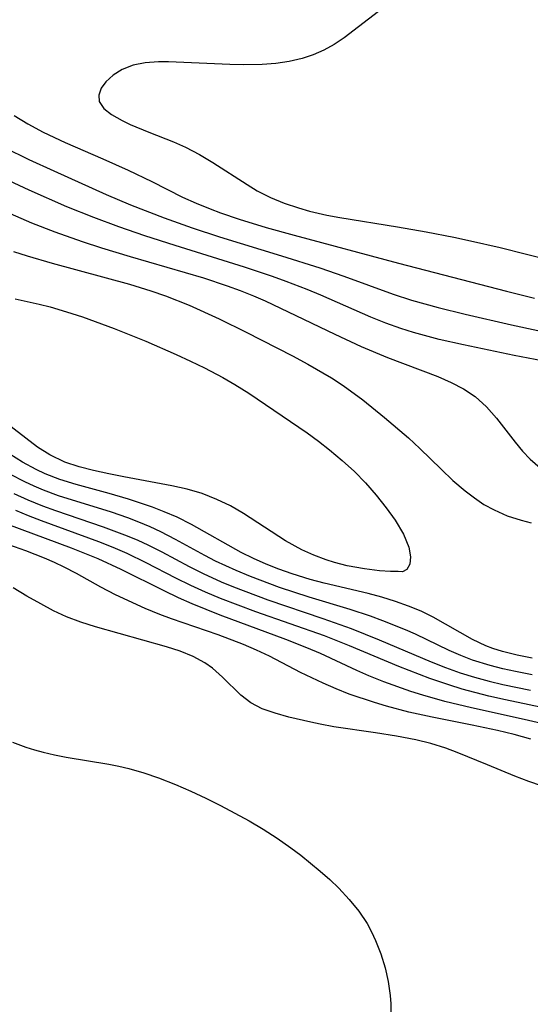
# Model space of a CAD drawing. Header units: metres. Extents: x 1073367 to 1082519, y 1569854 to 1574957.
# Tile 942 of 1056: x 1079216 to 1079273, y 1573324 to 1573434. Entities that reach past the tile are written whole.
import ezdxf

# ---------------------------------------------------------------- set-up
doc = ezdxf.new("R2010")
doc.units = ezdxf.units.M
doc.layers.add('CGG_CurvaNivelLidar_v1', color=253, linetype='Continuous', lineweight=30)

msp = doc.modelspace()

# ---------------------------------------------------------------- linework, layer by layer
at = {"layer": 'CGG_CurvaNivelLidar_v1'}
for p, q in [((1079256.7865, 1573435.1076, 72.5), (1079252.4466, 1573431.7975, 72.5)), ((1079251.3139, 1573431.0527, 72.5), (1079250.1765, 1573430.4322, 72.5)), ((1079252.4466, 1573431.7975, 72.5), (1079251.3139, 1573431.0527, 72.5)), ((1079248.9887, 1573429.9117, 72.5), (1079247.755, 1573429.4986, 72.5)), ((1079250.1765, 1573430.4322, 72.5), (1079248.9887, 1573429.9117, 72.5)), ((1079228.8445, 1573428.7419, 72.5), (1079227.6392, 1573428.2737, 72.5)), ((1079230.2175, 1573429.0154, 72.5), (1079228.8445, 1573428.7419, 72.5)), ((1079231.7073, 1573429.1225, 72.5), (1079230.2175, 1573429.0154, 72.5)), ((1079232.8193, 1573429.1245, 72.5), (1079231.7073, 1573429.1225, 72.5)), ((1079239.6664, 1573428.8092, 72.5), (1079232.8193, 1573429.1245, 72.5)), ((1079241.2188, 1573428.7828, 72.5), (1079239.6664, 1573428.8092, 72.5)), ((1079243.2892, 1573428.8308, 72.5), (1079241.2188, 1573428.7828, 72.5)), ((1079244.8129, 1573428.9508, 72.5), (1079243.2892, 1573428.8308, 72.5)), ((1079246.3052, 1573429.1646, 72.5), (1079244.8129, 1573428.9508, 72.5)), ((1079247.755, 1573429.4986, 72.5), (1079246.3052, 1573429.1646, 72.5)), ((1079226.6128, 1573427.6456, 72.5), (1079225.8005, 1573426.9058, 72.5)), ((1079227.6392, 1573428.2737, 72.5), (1079226.6128, 1573427.6456, 72.5)), ((1079225.8005, 1573426.9058, 72.5), (1079225.2833, 1573426.1665, 72.5)), ((1079225.2833, 1573426.1665, 72.5), (1079225.0248, 1573425.4134, 72.5)), ((1079225.0248, 1573425.4134, 72.5), (1079225.0749, 1573424.6901, 72.5)), ((1079225.0749, 1573424.6901, 72.5), (1079225.5741, 1573423.919, 72.5)), ((1079215.5543, 1573423.1404, 72), (1079217.0988, 1573422.2007, 72)), ((1079225.5741, 1573423.919, 72.5), (1079226.4567, 1573423.2195, 72.5)), ((1079226.4567, 1573423.2195, 72.5), (1079227.6144, 1573422.5636, 72.5)), ((1079217.0988, 1573422.2007, 72), (1079218.811, 1573421.2746, 72)), ((1079227.6144, 1573422.5636, 72.5), (1079228.5108, 1573422.1328, 72.5)), ((1079228.5108, 1573422.1328, 72.5), (1079230.6101, 1573421.2532, 72.5)), ((1079218.811, 1573421.2746, 72), (1079221.2482, 1573420.1147, 72)), ((1079230.6101, 1573421.2532, 72.5), (1079233.352, 1573420.1843, 72.5)), ((1079221.2482, 1573420.1147, 72), (1079225.4714, 1573418.2734, 72)), ((1079233.352, 1573420.1843, 72.5), (1079234.7278, 1573419.5734, 72.5)), ((1079214.4947, 1573419.5306, 71.5), (1079217.191, 1573418.2223, 71.5)), ((1079234.7278, 1573419.5734, 72.5), (1079236.2707, 1573418.7593, 72.5)), ((1079236.2707, 1573418.7593, 72.5), (1079237.7804, 1573417.8588, 72.5)), ((1079217.191, 1573418.2223, 71.5), (1079219.9798, 1573416.9378, 71.5)), ((1079225.4714, 1573418.2734, 72), (1079228.2987, 1573417.0027, 72)), ((1079237.7804, 1573417.8588, 72.5), (1079241.5861, 1573415.3933, 72.5)), ((1079219.9798, 1573416.9378, 71.5), (1079225.8408, 1573414.3058, 71.5)), ((1079228.2987, 1573417.0027, 72), (1079230.9386, 1573415.7456, 72)), ((1079217.2397, 1573414.7722, 71), (1079213.8548, 1573416.338, 71)), ((1079230.9386, 1573415.7456, 72), (1079234.3926, 1573414.0076, 72)), ((1079241.5861, 1573415.3933, 72.5), (1079242.7279, 1573414.6997, 72.5)), ((1079221.4333, 1573412.9327, 71), (1079217.2397, 1573414.7722, 71)), ((1079225.8408, 1573414.3058, 71.5), (1079228.56, 1573413.1512, 71.5)), ((1079242.7279, 1573414.6997, 72.5), (1079244.2022, 1573413.957, 72.5)), ((1079228.56, 1573413.1512, 71.5), (1079232.3423, 1573411.6792, 71.5)), ((1079234.3926, 1573414.0076, 72), (1079235.9131, 1573413.318, 72)), ((1079235.9131, 1573413.318, 72), (1079237.4629, 1573412.6829, 72)), ((1079244.2022, 1573413.957, 72.5), (1079245.7517, 1573413.3245, 72.5)), ((1079245.7517, 1573413.3245, 72.5), (1079247.359, 1573412.7857, 72.5)), ((1079215.1185, 1573412.1563, 70.5), (1079217.4779, 1573411.1403, 70.5)), ((1079224.4549, 1573411.7078, 71), (1079221.4333, 1573412.9327, 71)), ((1079237.4629, 1573412.6829, 72), (1079238.6393, 1573412.2422, 72)), ((1079238.6393, 1573412.2422, 72), (1079240.7237, 1573411.5313, 72)), ((1079247.359, 1573412.7857, 72.5), (1079248.5668, 1573412.4441, 72.5)), ((1079248.5668, 1573412.4441, 72.5), (1079250.5, 1573411.9958, 72.5)), ((1079217.4779, 1573411.1403, 70.5), (1079220.1048, 1573410.1252, 70.5)), ((1079227.2494, 1573410.6725, 71), (1079224.4549, 1573411.7078, 71)), ((1079232.3423, 1573411.6792, 71.5), (1079235.4542, 1573410.5717, 71.5)), ((1079240.7237, 1573411.5313, 72), (1079243.7122, 1573410.6206, 72)), ((1079250.5, 1573411.9958, 72.5), (1079251.9558, 1573411.7243, 72.5)), ((1079251.9558, 1573411.7243, 72.5), (1079258.3967, 1573410.6895, 72.5)), ((1079220.1048, 1573410.1252, 70.5), (1079223.159, 1573409.0475, 70.5)), ((1079230.1724, 1573409.6744, 71), (1079227.2494, 1573410.6725, 71)), ((1079235.4542, 1573410.5717, 71.5), (1079238.5145, 1573409.5768, 71.5)), ((1079243.7122, 1573410.6206, 72), (1079246.8491, 1573409.7395, 72)), ((1079258.3967, 1573410.6895, 72.5), (1079261.6011, 1573410.1112, 72.5)), ((1079261.6011, 1573410.1112, 72.5), (1079264.7024, 1573409.5109, 72.5)), ((1079223.159, 1573409.0475, 70.5), (1079225.3219, 1573408.3434, 70.5)), ((1079233.5415, 1573408.5855, 71), (1079230.1724, 1573409.6744, 71)), ((1079238.5145, 1573409.5768, 71.5), (1079245.4452, 1573407.4545, 71.5)), ((1079246.8491, 1573409.7395, 72), (1079258.516, 1573406.6223, 72)), ((1079264.7024, 1573409.5109, 72.5), (1079266.55, 1573409.1227, 72.5)), ((1079266.55, 1573409.1227, 72.5), (1079269.8676, 1573408.3604, 72.5)), ((1079215.4947, 1573407.9244, 70), (1079217.0133, 1573407.434, 70)), ((1079225.3219, 1573408.3434, 70.5), (1079228.5179, 1573407.3679, 70.5)), ((1079241.3, 1573406.1718, 71), (1079233.5415, 1573408.5855, 71)), ((1079269.8676, 1573408.3604, 72.5), (1079276.7604, 1573406.6308, 72.5)), ((1079217.0133, 1573407.434, 70), (1079219.7946, 1573406.5988, 70)), ((1079219.7946, 1573406.5988, 70), (1079228.4331, 1573404.2727, 70)), ((1079228.5179, 1573407.3679, 70.5), (1079236.7239, 1573404.9654, 70.5)), ((1079245.4452, 1573407.4545, 71.5), (1079249.7139, 1573406.1042, 71.5)), ((1079258.516, 1573406.6223, 72), (1079270.5761, 1573403.485, 72)), ((1079244.4242, 1573405.1243, 71), (1079241.3, 1573406.1718, 71)), ((1079249.7139, 1573406.1042, 71.5), (1079252.4025, 1573405.1717, 71.5)), ((1079236.7239, 1573404.9654, 70.5), (1079239.3502, 1573404.0983, 70.5)), ((1079245.9735, 1573404.5707, 71), (1079244.4242, 1573405.1243, 71)), ((1079248.3282, 1573403.6718, 71), (1079245.9735, 1573404.5707, 71)), ((1079252.4025, 1573405.1717, 71.5), (1079257.9084, 1573403.1478, 71.5)), ((1079228.4331, 1573404.2727, 70), (1079230.8436, 1573403.5315, 70)), ((1079230.8436, 1573403.5315, 70), (1079232.4885, 1573402.9626, 70)), ((1079239.3502, 1573404.0983, 70.5), (1079240.8343, 1573403.5522, 70.5)), ((1079240.8343, 1573403.5522, 70.5), (1079242.3002, 1573402.9626, 70.5)), ((1079249.8316, 1573403.0498, 71), (1079248.3282, 1573403.6718, 71)), ((1079270.5761, 1573403.485, 72), (1079273.7093, 1573402.7034, 72)), ((1079215.6841, 1573402.6318, 69.5), (1079218.3376, 1573402.0476, 69.5)), ((1079232.4885, 1573402.9626, 70), (1079235.12, 1573401.9115, 70)), ((1079242.3002, 1573402.9626, 70.5), (1079243.6103, 1573402.3889, 70.5)), ((1079243.6103, 1573402.3889, 70.5), (1079246.202, 1573401.1718, 70.5)), ((1079255.4221, 1573400.5797, 71), (1079249.8316, 1573403.0498, 71)), ((1079257.9084, 1573403.1478, 71.5), (1079259.9709, 1573402.4838, 71.5)), ((1079259.9709, 1573402.4838, 71.5), (1079262.9542, 1573401.656, 71.5)), ((1079218.3376, 1573402.0476, 69.5), (1079219.5775, 1573401.7276, 69.5)), ((1079219.5775, 1573401.7276, 69.5), (1079221.4001, 1573401.1926, 69.5)), ((1079221.4001, 1573401.1926, 69.5), (1079223.2101, 1573400.6011, 69.5)), ((1079235.12, 1573401.9115, 70), (1079238.4644, 1573400.3978, 70)), ((1079246.202, 1573401.1718, 70.5), (1079251.4038, 1573398.6618, 70.5)), ((1079262.9542, 1573401.656, 71.5), (1079265.9691, 1573400.916, 71.5)), ((1079223.2101, 1573400.6011, 69.5), (1079226.7369, 1573399.3304, 69.5)), ((1079238.4644, 1573400.3978, 70), (1079241.5023, 1573398.9006, 70)), ((1079257.0875, 1573399.9107, 71), (1079255.4221, 1573400.5797, 71)), ((1079265.9691, 1573400.916, 71.5), (1079271.1408, 1573399.7396, 71.5)), ((1079226.7369, 1573399.3304, 69.5), (1079230.2623, 1573397.9104, 69.5)), ((1079241.5023, 1573398.9006, 70), (1079246.662, 1573396.2718, 70)), ((1079258.777, 1573399.3048, 71), (1079257.0875, 1573399.9107, 71)), ((1079260.1873, 1573398.8626, 71), (1079258.777, 1573399.3048, 71)), ((1079263.0529, 1573398.1003, 71), (1079260.1873, 1573398.8626, 71)), ((1079271.1408, 1573399.7396, 71.5), (1079274.1, 1573399.1051, 71.5)), ((1079230.2623, 1573397.9104, 69.5), (1079233.6685, 1573396.4134, 69.5)), ((1079251.4038, 1573398.6618, 70.5), (1079254.3578, 1573397.3034, 70.5)), ((1079265.8027, 1573397.4761, 71), (1079263.0529, 1573398.1003, 71)), ((1079254.3578, 1573397.3034, 70.5), (1079257.279, 1573396.0687, 70.5)), ((1079271.4482, 1573396.3066, 71), (1079265.8027, 1573397.4761, 71)), ((1079233.6685, 1573396.4134, 69.5), (1079235.2653, 1573395.6752, 69.5)), ((1079235.2653, 1573395.6752, 69.5), (1079236.8436, 1573394.9077, 69.5)), ((1079246.662, 1573396.2718, 70), (1079248.3999, 1573395.3278, 70)), ((1079257.279, 1573396.0687, 70.5), (1079262.9087, 1573393.9293, 70.5)), ((1079275.3489, 1573395.561, 71), (1079271.4482, 1573396.3066, 71)), ((1079236.8436, 1573394.9077, 69.5), (1079238.8805, 1573393.8343, 69.5)), ((1079248.3999, 1573395.3278, 70), (1079251.0158, 1573393.7852, 70)), ((1079238.8805, 1573393.8343, 69.5), (1079240.2384, 1573393.0502, 69.5)), ((1079251.0158, 1573393.7852, 70), (1079252.338, 1573392.9254, 70)), ((1079262.9087, 1573393.9293, 70.5), (1079264.3946, 1573393.2877, 70.5)), ((1079240.2384, 1573393.0502, 69.5), (1079241.7937, 1573392.0655, 69.5)), ((1079252.338, 1573392.9254, 70), (1079254.5235, 1573391.3372, 70)), ((1079264.3946, 1573393.2877, 70.5), (1079265.796, 1573392.558, 70.5)), ((1079265.796, 1573392.558, 70.5), (1079267.0818, 1573391.6952, 70.5)), ((1079241.7937, 1573392.0655, 69.5), (1079248.3095, 1573387.6551, 69.5)), ((1079254.5235, 1573391.3372, 70), (1079256.9734, 1573389.3756, 70)), ((1079267.0818, 1573391.6952, 70.5), (1079268.3503, 1573390.5429, 70.5)), ((1079268.3503, 1573390.5429, 70.5), (1079269.4668, 1573389.2779, 70.5)), ((1079218.1616, 1573386.0493, 69.5), (1079214.2397, 1573389.068, 69.5)), ((1079256.9734, 1573389.3756, 70), (1079259.6445, 1573387.0762, 70)), ((1079269.4668, 1573389.2779, 70.5), (1079271.5691, 1573386.5881, 70.5)), ((1079248.3095, 1573387.6551, 69.5), (1079249.5667, 1573386.7207, 69.5)), ((1079249.5667, 1573386.7207, 69.5), (1079250.7953, 1573385.7485, 69.5)), ((1079259.6445, 1573387.0762, 70), (1079260.9182, 1573385.9017, 70)), ((1079219.5347, 1573385.1747, 69.5), (1079218.1616, 1573386.0493, 69.5)), ((1079250.7953, 1573385.7485, 69.5), (1079252.2136, 1573384.5599, 69.5)), ((1079260.9182, 1573385.9017, 70), (1079263.2875, 1573383.5834, 70)), ((1079271.5691, 1573386.5881, 70.5), (1079272.376, 1573385.6113, 70.5)), ((1079216.4803, 1573384.3794, 70), (1079215.0664, 1573385.278, 70)), ((1079221.2358, 1573384.3851, 69.5), (1079219.5347, 1573385.1747, 69.5)), ((1079252.2136, 1573384.5599, 69.5), (1079253.5901, 1573383.316, 69.5)), ((1079272.376, 1573385.6113, 70.5), (1079273.2429, 1573384.6932, 70.5)), ((1079273.2429, 1573384.6932, 70.5), (1079274.3554, 1573383.7383, 70.5)), ((1079218.0164, 1573383.5412, 70), (1079216.4803, 1573384.3794, 70)), ((1079219.0303, 1573383.0755, 70), (1079218.0164, 1573383.5412, 70)), ((1079222.8067, 1573383.8536, 69.5), (1079221.2358, 1573384.3851, 69.5)), ((1079224.4428, 1573383.4213, 69.5), (1079222.8067, 1573383.8536, 69.5)), ((1079226.1244, 1573383.0541, 69.5), (1079224.4428, 1573383.4213, 69.5)), ((1079263.2875, 1573383.5834, 70), (1079264.6053, 1573382.3381, 70)), ((1079216.7394, 1573382.1578, 70.5), (1079215.1512, 1573382.9944, 70.5)), ((1079220.6775, 1573382.4436, 70), (1079219.0303, 1573383.0755, 70)), ((1079222.4844, 1573381.8746, 70), (1079220.6775, 1573382.4436, 70)), ((1079227.8346, 1573382.7224, 69.5), (1079226.1244, 1573383.0541, 69.5)), ((1079233.185, 1573381.7362, 69.5), (1079227.8346, 1573382.7224, 69.5)), ((1079253.5901, 1573383.316, 69.5), (1079254.8218, 1573382.0443, 69.5)), ((1079264.6053, 1573382.3381, 70), (1079265.9623, 1573381.1666, 70)), ((1079217.7764, 1573381.6785, 70.5), (1079216.7394, 1573382.1578, 70.5)), ((1079218.8331, 1573381.2395, 70.5), (1079217.7764, 1573381.6785, 70.5)), ((1079220.5323, 1573380.619, 70.5), (1079218.8331, 1573381.2395, 70.5)), ((1079226.1727, 1573380.8636, 70), (1079222.4844, 1573381.8746, 70)), ((1079234.9084, 1573381.345, 69.5), (1079233.185, 1573381.7362, 69.5)), ((1079236.586, 1573380.8489, 69.5), (1079234.9084, 1573381.345, 69.5)), ((1079254.8218, 1573382.0443, 69.5), (1079256.0297, 1573380.664, 69.5)), ((1079215.5116, 1573380.8594, 71), (1079217.096, 1573380.1428, 71)), ((1079217.096, 1573380.1428, 71), (1079218.7119, 1573379.4942, 71)), ((1079226.4221, 1573378.7771, 70.5), (1079220.5323, 1573380.619, 70.5)), ((1079228.3273, 1573380.2343, 70), (1079226.1727, 1573380.8636, 70)), ((1079231.0117, 1573379.3283, 70), (1079228.3273, 1573380.2343, 70)), ((1079238.2004, 1573380.2127, 69.5), (1079236.586, 1573380.8489, 69.5)), ((1079239.733, 1573379.4772, 69.5), (1079238.2004, 1573380.2127, 69.5)), ((1079256.0297, 1573380.664, 69.5), (1079257.1526, 1573379.2742, 69.5)), ((1079265.9623, 1573381.1666, 70), (1079267.0002, 1573380.3724, 70)), ((1079267.0002, 1573380.3724, 70), (1079268.0767, 1573379.6532, 70)), ((1079218.7119, 1573379.4942, 71), (1079220.1607, 1573378.9684, 71)), ((1079232.3272, 1573378.8239, 70), (1079231.0117, 1573379.3283, 70)), ((1079241.2068, 1573378.6473, 69.5), (1079239.733, 1573379.4772, 69.5)), ((1079257.1526, 1573379.2742, 69.5), (1079258.1497, 1573377.8817, 69.5)), ((1079268.0767, 1573379.6532, 70), (1079269.1982, 1573379.0252, 70)), ((1079269.1982, 1573379.0252, 70), (1079270.6782, 1573378.3825, 70)), ((1079217.177, 1573378.3769, 71.5), (1079215.7393, 1573378.9816, 71.5)), ((1079218.6305, 1573377.8095, 71.5), (1079217.177, 1573378.3769, 71.5)), ((1079220.1607, 1573378.9684, 71), (1079225.5143, 1573377.1526, 71)), ((1079228.248, 1573378.1457, 70.5), (1079226.4221, 1573378.7771, 70.5)), ((1079229.507, 1573377.6629, 70.5), (1079228.248, 1573378.1457, 70.5)), ((1079233.7669, 1573378.2091, 70), (1079232.3272, 1573378.8239, 70)), ((1079235.3831, 1573377.4037, 70), (1079233.7669, 1573378.2091, 70)), ((1079245.9044, 1573375.5814, 69.5), (1079241.2068, 1573378.6473, 69.5)), ((1079270.6782, 1573378.3825, 70), (1079272.221, 1573377.8866, 70)), ((1079221.9847, 1573374.7659, 72), (1079214.852, 1573377.3888, 72)), ((1079225.0163, 1573375.4624, 71.5), (1079218.6305, 1573377.8095, 71.5)), ((1079225.5143, 1573377.1526, 71), (1079228.202, 1573376.1476, 71)), ((1079230.748, 1573377.1405, 70.5), (1079229.507, 1573377.6629, 70.5)), ((1079231.967, 1573376.5738, 70.5), (1079230.748, 1573377.1405, 70.5)), ((1079240.9362, 1573374.2786, 70), (1079235.3831, 1573377.4037, 70)), ((1079258.1497, 1573377.8817, 69.5), (1079259.066, 1573376.3044, 69.5)), ((1079272.221, 1573377.8866, 70), (1079273.3589, 1573377.6049, 70)), ((1079216.8584, 1573374.4461, 72.5), (1079212.5308, 1573375.9563, 72.5)), ((1079228.202, 1573376.1476, 71), (1079229.3663, 1573375.6577, 71)), ((1079233.6109, 1573375.7202, 70.5), (1079231.967, 1573376.5738, 70.5)), ((1079236.8612, 1573373.9268, 70.5), (1079233.6109, 1573375.7202, 70.5)), ((1079259.066, 1573376.3044, 69.5), (1079259.6579, 1573374.8651, 69.5)), ((1079224.9582, 1573373.5671, 72), (1079221.9847, 1573374.7659, 72)), ((1079226.6088, 1573374.8262, 71.5), (1079225.0163, 1573375.4624, 71.5)), ((1079228.1757, 1573374.1554, 71.5), (1079226.6088, 1573374.8262, 71.5)), ((1079229.3663, 1573375.6577, 71), (1079230.5124, 1573375.1317, 71)), ((1079230.5124, 1573375.1317, 71), (1079232.0622, 1573374.3475, 71)), ((1079247.7034, 1573374.5823, 69.5), (1079245.9044, 1573375.5814, 69.5)), ((1079259.6579, 1573374.8651, 69.5), (1079259.872, 1573373.8024, 69.5)), ((1079218.9569, 1573373.6261, 72.5), (1079216.8584, 1573374.4461, 72.5)), ((1079220.0594, 1573373.1451, 72.5), (1079218.9569, 1573373.6261, 72.5)), ((1079227.5239, 1573372.3867, 72), (1079224.9582, 1573373.5671, 72)), ((1079230.323, 1573373.1244, 71.5), (1079228.1757, 1573374.1554, 71.5)), ((1079232.0622, 1573374.3475, 71), (1079235.1212, 1573372.7152, 71)), ((1079238.0454, 1573373.3139, 70.5), (1079236.8612, 1573373.9268, 70.5)), ((1079242.3082, 1573373.5981, 70), (1079240.9362, 1573374.2786, 70)), ((1079243.7181, 1573372.9765, 70), (1079242.3082, 1573373.5981, 70)), ((1079249.05, 1573373.9709, 69.5), (1079247.7034, 1573374.5823, 69.5)), ((1079250.4242, 1573373.4549, 69.5), (1079249.05, 1573373.9709, 69.5)), ((1079259.872, 1573373.8024, 69.5), (1079259.7899, 1573372.9654, 69.5)), ((1079221.1422, 1573372.6283, 72.5), (1079220.0594, 1573373.1451, 72.5)), ((1079222.5188, 1573371.9044, 72.5), (1079221.1422, 1573372.6283, 72.5)), ((1079233.6341, 1573371.4046, 71.5), (1079230.323, 1573373.1244, 71.5)), ((1079235.1212, 1573372.7152, 71), (1079236.6676, 1573371.9356, 71)), ((1079240.368, 1573372.2411, 70.5), (1079238.0454, 1573373.3139, 70.5)), ((1079245.1591, 1573372.4081, 70), (1079243.7181, 1573372.9765, 70)), ((1079246.6254, 1573371.8899, 70), (1079245.1591, 1573372.4081, 70)), ((1079251.359, 1573373.1595, 69.5), (1079250.4242, 1573373.4549, 69.5)), ((1079252.7636, 1573372.7941, 69.5), (1079251.359, 1573373.1595, 69.5)), ((1079254.7115, 1573372.4279, 69.5), (1079252.7636, 1573372.7941, 69.5)), ((1079256.3786, 1573372.2282, 69.5), (1079254.7115, 1573372.4279, 69.5)), ((1079259.7899, 1573372.9654, 69.5), (1079259.4358, 1573372.3819, 69.5)), ((1079225.2452, 1573370.4004, 72.5), (1079222.5188, 1573371.9044, 72.5)), ((1079232.3339, 1573369.9743, 72), (1079227.5239, 1573372.3867, 72)), ((1079235.3084, 1573370.5746, 71.5), (1079233.6341, 1573371.4046, 71.5)), ((1079236.6676, 1573371.9356, 71), (1079238.7088, 1573371.0093, 71)), ((1079241.9702, 1573371.5787, 70.5), (1079240.368, 1573372.2411, 70.5)), ((1079245.2328, 1573370.3696, 70.5), (1079241.9702, 1573371.5787, 70.5)), ((1079248.6531, 1573371.2634, 70), (1079246.6254, 1573371.8899, 70)), ((1079257.6385, 1573372.1462, 69.5), (1079256.3786, 1573372.2282, 69.5)), ((1079258.5, 1573372.1618, 69.5), (1079257.6385, 1573372.1462, 69.5)), ((1079258.9626, 1573372.1065, 69.5), (1079258.5, 1573372.1618, 69.5)), ((1079259.4358, 1573372.3819, 69.5), (1079258.9626, 1573372.1065, 69.5)), ((1079216.9742, 1573369.407, 73), (1079215.4626, 1573370.3212, 73)), ((1079226.9017, 1573369.5527, 72.5), (1079225.2452, 1573370.4004, 72.5)), ((1079236.9605, 1573369.828, 71.5), (1079235.3084, 1573370.5746, 71.5)), ((1079238.7088, 1573371.0093, 71), (1079240.0685, 1573370.4449, 71)), ((1079240.0685, 1573370.4449, 71), (1079243.9154, 1573368.9946, 71)), ((1079248.5412, 1573369.289, 70.5), (1079245.2328, 1573370.3696, 70.5)), ((1079250.2278, 1573370.8405, 70), (1079248.6531, 1573371.2634, 70)), ((1079255.123, 1573369.6787, 70), (1079250.2278, 1573370.8405, 70)), ((1079218.5209, 1573368.5274, 73), (1079216.9742, 1573369.407, 73)), ((1079230.2087, 1573368.0134, 72.5), (1079226.9017, 1573369.5527, 72.5)), ((1079233.937, 1573369.201, 72), (1079232.3339, 1573369.9743, 72)), ((1079235.4656, 1573368.5197, 72), (1079233.937, 1573369.201, 72)), ((1079238.6395, 1573369.1308, 71.5), (1079236.9605, 1573369.828, 71.5)), ((1079242.5891, 1573367.6442, 71.5), (1079238.6395, 1573369.1308, 71.5)), ((1079253.1094, 1573367.8948, 70.5), (1079248.5412, 1573369.289, 70.5)), ((1079256.6638, 1573369.2586, 70), (1079255.123, 1573369.6787, 70)), ((1079258.1794, 1573368.7861, 70), (1079256.6638, 1573369.2586, 70)), ((1079219.9437, 1573367.7587, 73), (1079218.5209, 1573368.5274, 73)), ((1079231.8545, 1573367.3323, 72.5), (1079230.2087, 1573368.0134, 72.5)), ((1079238.5773, 1573367.2629, 72), (1079235.4656, 1573368.5197, 72)), ((1079243.9154, 1573368.9946, 71), (1079250.075, 1573366.8981, 71)), ((1079259.6281, 1573368.2705, 70), (1079258.1794, 1573368.7861, 70)), ((1079261.0366, 1573367.6931, 70), (1079259.6281, 1573368.2705, 70)), ((1079221.4043, 1573367.0671, 73), (1079219.9437, 1573367.7587, 73)), ((1079223.0081, 1573366.4676, 73), (1079221.4043, 1573367.0671, 73)), ((1079233.1397, 1573366.8573, 72.5), (1079231.8545, 1573367.3323, 72.5)), ((1079245.9287, 1573364.5396, 72), (1079238.5773, 1573367.2629, 72)), ((1079250.2337, 1573364.942, 71.5), (1079242.5891, 1573367.6442, 71.5)), ((1079255.3833, 1573367.1383, 70.5), (1079253.1094, 1573367.8948, 70.5)), ((1079256.7758, 1573366.6396, 70.5), (1079255.3833, 1573367.1383, 70.5)), ((1079262.3941, 1573367.0425, 70), (1079261.0366, 1573367.6931, 70)), ((1079266.7731, 1573364.5431, 70), (1079262.3941, 1573367.0425, 70)), ((1079224.6624, 1573365.9627, 73), (1079223.0081, 1573366.4676, 73)), ((1079232.5994, 1573363.7347, 73), (1079224.6624, 1573365.9627, 73)), ((1079238.362, 1573365.0546, 72.5), (1079233.1397, 1573366.8573, 72.5)), ((1079250.075, 1573366.8981, 71), (1079253.235, 1573365.7623, 71)), ((1079259.2937, 1573365.6379, 70.5), (1079256.7758, 1573366.6396, 70.5)), ((1079241.1895, 1573363.969, 72.5), (1079238.362, 1573365.0546, 72.5)), ((1079253.0511, 1573363.828, 71.5), (1079250.2337, 1573364.942, 71.5)), ((1079253.235, 1573365.7623, 71), (1079256.3426, 1573364.515, 71)), ((1079260.4166, 1573365.1318, 70.5), (1079259.2937, 1573365.6379, 70.5)), ((1079264.1713, 1573363.3031, 70.5), (1079260.4166, 1573365.1318, 70.5)), ((1079234.1213, 1573363.2335, 73), (1079232.5994, 1573363.7347, 73)), ((1079242.6556, 1573363.3427, 72.5), (1079241.1895, 1573363.969, 72.5)), ((1079248.2763, 1573363.6127, 72), (1079245.9287, 1573364.5396, 72)), ((1079249.7896, 1573362.9643, 72), (1079248.2763, 1573363.6127, 72)), ((1079258.572, 1573361.5073, 71.5), (1079253.0511, 1573363.828, 71.5)), ((1079256.3426, 1573364.515, 71), (1079262.1684, 1573362.0515, 71)), ((1079268.2999, 1573363.8423, 70), (1079266.7731, 1573364.5431, 70)), ((1079269.0671, 1573363.551, 70), (1079268.2999, 1573363.8423, 70)), ((1079235.5571, 1573362.6521, 73), (1079234.1213, 1573363.2335, 73)), ((1079236.8725, 1573361.9498, 73), (1079235.5571, 1573362.6521, 73)), ((1079244.0886, 1573362.6667, 72.5), (1079242.6556, 1573363.3427, 72.5)), ((1079247.5537, 1573360.8649, 72.5), (1079244.0886, 1573362.6667, 72.5)), ((1079253.8456, 1573361.0884, 72), (1079249.7896, 1573362.9643, 72)), ((1079265.4712, 1573362.7462, 70.5), (1079264.1713, 1573363.3031, 70.5)), ((1079266.799, 1573362.2423, 70.5), (1079265.4712, 1573362.7462, 70.5)), ((1079270.1623, 1573363.1965, 70), (1079269.0671, 1573363.551, 70)), ((1079271.7849, 1573362.7765, 70), (1079270.1623, 1573363.1965, 70)), ((1079273.4481, 1573362.4401, 70), (1079271.7849, 1573362.7765, 70)), ((1079237.7397, 1573361.3345, 73), (1079236.8725, 1573361.9498, 73)), ((1079262.0383, 1573360.1878, 71.5), (1079258.572, 1573361.5073, 71.5)), ((1079262.1684, 1573362.0515, 71), (1079263.7857, 1573361.4148, 71)), ((1079263.7857, 1573361.4148, 71), (1079265.4215, 1573360.8295, 71)), ((1079268.7775, 1573361.6213, 70.5), (1079266.799, 1573362.2423, 70.5)), ((1079270.1869, 1573361.2613, 70.5), (1079268.7775, 1573361.6213, 70.5)), ((1079238.8338, 1573360.3486, 73), (1079237.7397, 1573361.3345, 73)), ((1079240.8773, 1573358.3114, 73), (1079238.8338, 1573360.3486, 73)), ((1079250.0908, 1573359.6516, 72.5), (1079247.5537, 1573360.8649, 72.5)), ((1079255.2073, 1573360.4874, 72), (1079253.8456, 1573361.0884, 72)), ((1079256.8946, 1573359.8075, 72), (1079255.2073, 1573360.4874, 72)), ((1079265.4215, 1573360.8295, 71), (1079267.0282, 1573360.3272, 71)), ((1079267.0282, 1573360.3272, 71), (1079268.6551, 1573359.8861, 71)), ((1079271.6154, 1573360.9503, 70.5), (1079270.1869, 1573361.2613, 70.5)), ((1079273.4564, 1573360.6071, 70.5), (1079271.6154, 1573360.9503, 70.5)), ((1079251.5363, 1573359.0205, 72.5), (1079250.0908, 1573359.6516, 72.5)), ((1079259.9159, 1573358.732, 72), (1079256.8946, 1573359.8075, 72)), ((1079264.1426, 1573359.4624, 71.5), (1079262.0383, 1573360.1878, 71.5)), ((1079265.6189, 1573359.0082, 71.5), (1079264.1426, 1573359.4624, 71.5)), ((1079268.6551, 1573359.8861, 71), (1079270.1818, 1573359.5252, 71)), ((1079270.1818, 1573359.5252, 71), (1079273.2637, 1573358.8965, 71)), ((1079242.0025, 1573357.4499, 73), (1079240.8773, 1573358.3114, 73)), ((1079253.0064, 1573358.4414, 72.5), (1079251.5363, 1573359.0205, 72.5)), ((1079255.8308, 1573357.5028, 72.5), (1079253.0064, 1573358.4414, 72.5)), ((1079261.2369, 1573358.3111, 72), (1079259.9159, 1573358.732, 72)), ((1079263.6964, 1573357.6205, 72), (1079261.2369, 1573358.3111, 72)), ((1079268.6092, 1573358.2155, 71.5), (1079265.6189, 1573359.0082, 71.5)), ((1079270.4956, 1573357.786, 71.5), (1079268.6092, 1573358.2155, 71.5)), ((1079243.2898, 1573356.7978, 73), (1079242.0025, 1573357.4499, 73)), ((1079257.1928, 1573357.1006, 72.5), (1079255.8308, 1573357.5028, 72.5)), ((1079259.6762, 1573356.4345, 72.5), (1079257.1928, 1573357.1006, 72.5)), ((1079266.6903, 1573356.8949, 72), (1079263.6964, 1573357.6205, 72)), ((1079276.8393, 1573356.4459, 71.5), (1079270.4956, 1573357.786, 71.5)), ((1079244.7206, 1573356.2995, 73), (1079243.2898, 1573356.7978, 73)), ((1079246.2562, 1573355.8787, 73), (1079244.7206, 1573356.2995, 73)), ((1079262.2793, 1573355.8439, 72.5), (1079259.6762, 1573356.4345, 72.5)), ((1079272.5542, 1573355.6073, 72), (1079266.6903, 1573356.8949, 72)), ((1079248.7174, 1573355.2848, 73), (1079246.2562, 1573355.8787, 73)), ((1079249.7675, 1573355.0644, 73), (1079248.7174, 1573355.2848, 73)), ((1079251.2794, 1573354.7953, 73), (1079249.7675, 1573355.0644, 73)), ((1079255.9396, 1573354.1226, 73), (1079251.2794, 1573354.7953, 73)), ((1079266.7672, 1573354.9692, 72.5), (1079262.2793, 1573355.8439, 72.5)), ((1079269.5746, 1573354.372, 72.5), (1079266.7672, 1573354.9692, 72.5)), ((1079275.6313, 1573354.888, 72), (1079272.5542, 1573355.6073, 72)), ((1079258.2948, 1573353.7431, 73), (1079255.9396, 1573354.1226, 73)), ((1079260.4477, 1573353.3177, 73), (1079258.2948, 1573353.7431, 73)), ((1079271.4602, 1573353.9162, 72.5), (1079269.5746, 1573354.372, 72.5)), ((1079273.3248, 1573353.4017, 72.5), (1079271.4602, 1573353.9162, 72.5)), ((1079215.3648, 1573353.056, 73), (1079216.8755, 1573352.5049, 73)), ((1079262.145, 1573352.9061, 73), (1079260.4477, 1573353.3177, 73)), ((1079263.7962, 1573352.4024, 73), (1079262.145, 1573352.9061, 73)), ((1079216.8755, 1573352.5049, 73), (1079217.8261, 1573352.2047, 73)), ((1079217.8261, 1573352.2047, 73), (1079218.7869, 1573351.9394, 73)), ((1079218.7869, 1573351.9394, 73), (1079220.0685, 1573351.6412, 73)), ((1079220.0685, 1573351.6412, 73), (1079221.3621, 1573351.3907, 73)), ((1079265.0737, 1573351.9238, 73), (1079263.7962, 1573352.4024, 73)), ((1079268.4555, 1573350.5479, 73), (1079265.0737, 1573351.9238, 73)), ((1079221.3621, 1573351.3907, 73), (1079226.1354, 1573350.612, 73)), ((1079226.1354, 1573350.612, 73), (1079227.2567, 1573350.3895, 73)), ((1079271.5136, 1573349.2539, 73), (1079268.4555, 1573350.5479, 73)), ((1079227.2567, 1573350.3895, 73), (1079228.3709, 1573350.1294, 73)), ((1079228.3709, 1573350.1294, 73), (1079230.049, 1573349.6503, 73)), ((1079230.049, 1573349.6503, 73), (1079231.7077, 1573349.0841, 73)), ((1079231.7077, 1573349.0841, 73), (1079233.6086, 1573348.34, 73)), ((1079233.6086, 1573348.34, 73), (1079235.2992, 1573347.6046, 73)), ((1079273.0715, 1573348.6506, 73), (1079271.5136, 1573349.2539, 73)), ((1079274.4887, 1573348.1705, 73), (1079273.0715, 1573348.6506, 73)), ((1079235.2992, 1573347.6046, 73), (1079236.9742, 1573346.8175, 73)), ((1079236.9742, 1573346.8175, 73), (1079238.6334, 1573345.986, 73)), ((1079238.6334, 1573345.986, 73), (1079241.8149, 1573344.2556, 73)), ((1079241.8149, 1573344.2556, 73), (1079243.3741, 1573343.3296, 73)), ((1079243.3741, 1573343.3296, 73), (1079244.9414, 1573342.3223, 73)), ((1079244.9414, 1573342.3223, 73), (1079246.4676, 1573341.2594, 73)), ((1079246.4676, 1573341.2594, 73), (1079247.5874, 1573340.4233, 73)), ((1079247.5874, 1573340.4233, 73), (1079249.7757, 1573338.6492, 73)), ((1079249.7757, 1573338.6492, 73), (1079250.8348, 1573337.7104, 73)), ((1079250.8348, 1573337.7104, 73), (1079251.8489, 1573336.7392, 73)), ((1079251.8489, 1573336.7392, 73), (1079253.022, 1573335.4874, 73)), ((1079253.022, 1573335.4874, 73), (1079254.0865, 1573334.17, 73)), ((1079254.0865, 1573334.17, 73), (1079255.0125, 1573332.776, 73)), ((1079255.0125, 1573332.776, 73), (1079255.5106, 1573331.8555, 73)), ((1079255.5106, 1573331.8555, 73), (1079255.9506, 1573330.9066, 73)), ((1079255.9506, 1573330.9066, 73), (1079256.5375, 1573329.3958, 73)), ((1079256.5375, 1573329.3958, 73), (1079257.0136, 1573327.8522, 73)), ((1079257.0136, 1573327.8522, 73), (1079257.3737, 1573326.2922, 73)), ((1079257.3737, 1573326.2922, 73), (1079257.6042, 1573324.7313, 73)), ((1079257.6042, 1573324.7313, 73), (1079257.6716, 1573323.8083, 73)), ((1079257.6716, 1573323.8083, 73), (1079257.6552, 1573322.2188, 73))]:
    msp.add_line(p, q, dxfattribs=at)

doc.saveas('drawing.dxf')
